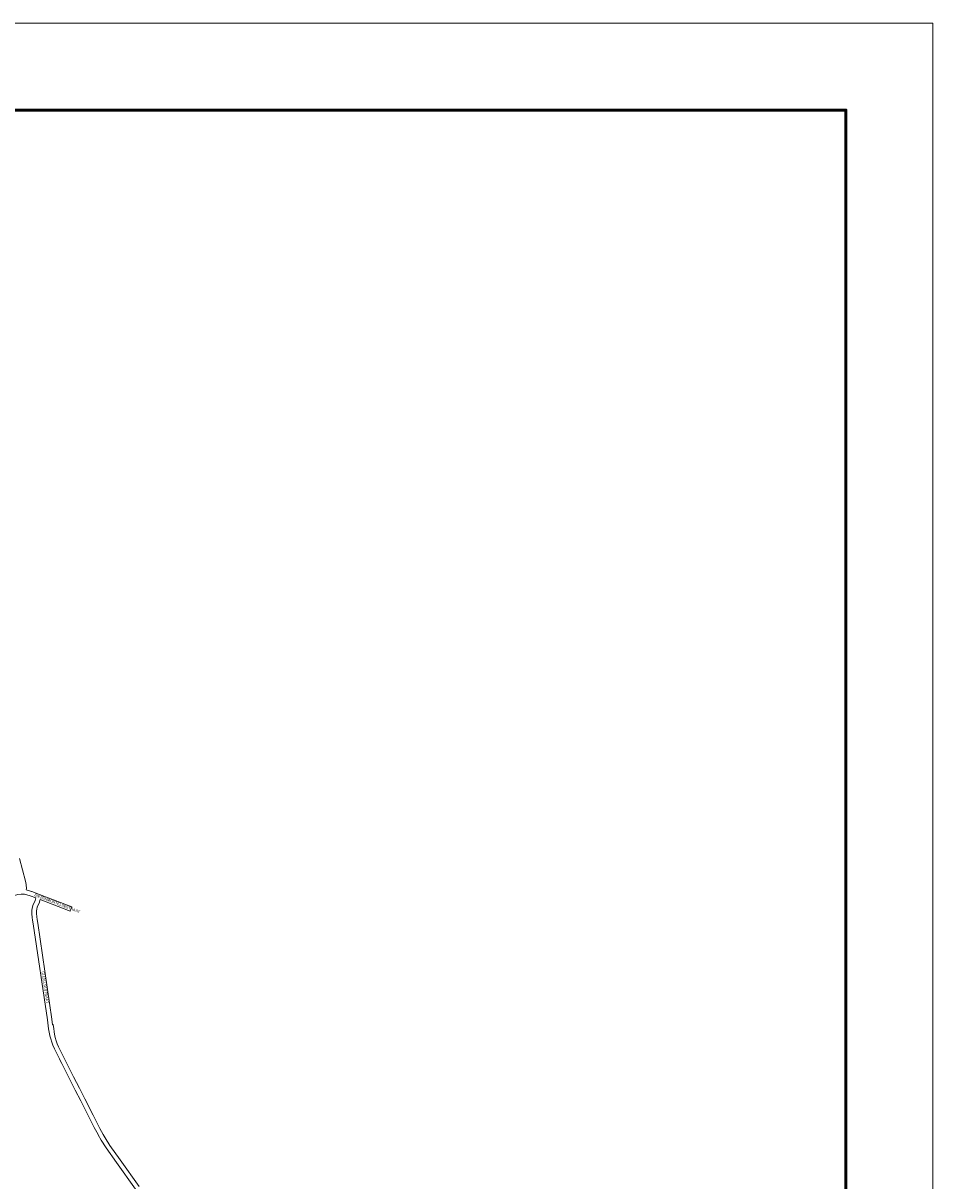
# Paper-space layout 'Layout1' of a CAD drawing. Header units: metres. Extents: x 123097 to 144122, y 392739 to 407589.
# Tile 510 of 510: x 141505 to 144122, y 404260 to 407589. Entities that reach past the tile are written whole.
import ezdxf
from ezdxf.enums import TextEntityAlignment as Align

# ---------------------------------------------------------------- set-up
doc = ezdxf.new("R2010")
doc.units = ezdxf.units.M
doc.header["$MEASUREMENT"] = 0
for name, color, linetype, lineweight in [('Ak-rand-kaderrand', 7, 'Continuous', 0), ('gs-anno-wegen algemeen tekst', 7, 'Continuous', 0), ('gs-knt-aanvullende hoofdweg', 7, 'Continuous', 0), ('gs-knt-wegen algemeen', 7, 'Continuous', 0)]:
    doc.layers.add(name, color=color, linetype=linetype, lineweight=lineweight)
doc.styles.add('Style-Arial', font='arial.ttf')

# ---------------------------------------------------------------- blocks, each defined once
blk = doc.blocks.new('ak1-Kaderrand A1 l')
at = {"layer": 'Ak-rand-kaderrand', "flags": 128}
blk.add_lwpolyline([(0, 0), (-0.841, 0), (-0.841, 0.594), (0, 0.594)], close=True, dxfattribs=at)
at = {"layer": 'Ak-rand-kaderrand', "lineweight": 53, "flags": 128}
blk.add_lwpolyline([(-0.01, 0.01), (-0.831, 0.01), (-0.831, 0.584), (-0.01, 0.584)], close=True, dxfattribs=at)

psp = doc.layouts.get("Layout1")

# ---------------------------------------------------------------- linework, layer by layer
at = {"layer": 'gs-knt-aanvullende hoofdweg', "color": 7, "linetype": 'Continuous', "flags": 128}
psp.add_lwpolyline([(141508.908, 405084.223), (141508.605, 405084.155), (141508.242, 405084.092), (141507.876, 405084.047), (141507.508, 405084.02), (141507.14, 405084.011), (141499.452, 405084.011), (141489.861, 405082.789), (141480.427, 405080.092), (141468.333, 405074.454), (141443.715, 405060.565), (141398.673, 405034.286), (141368.742, 405016.528), (141368.677, 405016.49), (141299.243, 404976.236), (141299.127, 404976.17), (141276.821, 404963.76), (141276.595, 404963.64), (141273.346, 404961.974)], dxfattribs=at)
at = {"layer": 'gs-knt-wegen algemeen', "color": 7, "linetype": 'Continuous', "flags": 128}
for points in [[(141494.989, 405186.16), (141511.632, 405121.922), (141511.701, 405121.625), (141513.752, 405111.846), (141513.803, 405111.576), (141513.843, 405111.303), (141513.87, 405111.029), (141513.886, 405110.754), (141514.263, 405100.717), (141514.268, 405100.486), (141514.264, 405100.255), (141514.253, 405100.025), (141513.995, 405096.3)], [(141541.956, 405073.089), (141525.304, 405079.432), (141508.908, 405084.223)], [(141828.646, 404235.85), (141773.479, 404312.204), (141773.42, 404312.287), (141744.15, 404354.16), (141744.014, 404354.364), (141729.913, 404376.245), (141729.751, 404376.51), (141720.611, 404392.303), (141720.497, 404392.509), (141709.664, 404412.89), (141709.603, 404413.008), (141670.842, 404489.698), (141655.195, 404520.134), (141655.173, 404520.178), (141638.565, 404553.097), (141622.863, 404583.786), (141622.812, 404583.887), (141616.327, 404597.127), (141609.623, 404609.933), (141609.542, 404610.094), (141595.104, 404639.644), (141595.035, 404639.789), (141590.879, 404648.855), (141590.768, 404649.113), (141590.667, 404649.375), (141587.561, 404658.058), (141587.479, 404658.304), (141584.403, 404668.12), (141584.322, 404668.399), (141582.103, 404676.774), (141582.043, 404677.021), (141581.992, 404677.27), (141578.402, 404696.909), (141578.363, 404697.149), (141574.729, 404722.306), (141534.008, 404998.375), (141534.007, 404998.382), (141532.411, 405009.288), (141532.397, 405009.384), (141531.385, 405017.097), (141531.361, 405017.305), (141530.397, 405027.081), (141530.38, 405027.294), (141530.37, 405027.507), (141530.366, 405027.72), (141530.366, 405036.649), (141530.374, 405036.968), (141530.397, 405037.286), (141530.436, 405037.603), (141531.254, 405043.125), (141531.299, 405043.391), (141531.355, 405043.654), (141532.854, 405050.061), (141532.93, 405050.353), (141533.019, 405050.641), (141533.121, 405050.924), (141533.236, 405051.203), (141539.697, 405065.866), (141541.956, 405073.089)], [(141554.144, 405068.44), (141552.014, 405061.631), (141551.937, 405061.401), (141551.852, 405061.174), (141551.758, 405060.95), (141545.394, 405046.506), (141544.094, 405040.95), (141543.386, 405036.169), (141543.386, 405028.04), (141544.308, 405018.687), (141545.3, 405011.126), (141546.889, 405000.271), (141587.611, 404724.196), (141587.613, 404724.181), (141587.614, 404724.176), (141587.614, 404724.173)], [(141640.075, 405035.631), (141640.07, 405035.631), (141554.144, 405068.44)]]:
    psp.add_lwpolyline(points, dxfattribs=at)
for points in [[(141513.995, 405096.3), (141529.205, 405091.857), (141529.452, 405091.779), (141529.696, 405091.692), (141552.32, 405083.074), (141644.711, 405047.796), (141644.714, 405047.794, -0.40700267), (141644.719, 405047.781), (141644.717, 405047.778), (141640.081, 405035.636), (141640.075, 405035.631)], [(141587.614, 404724.173), (141589.889, 404708.428), (141591.166, 404708.712, -0.38712689), (141591.177, 404708.704), (141592.931, 404697.479), (141594.078, 404688.279), (141595.447, 404680.929), (141596.797, 404672.153), (141596.871, 404671.875), (141599.864, 404662.321), (141602.832, 404654.025), (141606.837, 404645.288), (141621.2, 404615.891), (141627.903, 404603.088), (141627.981, 404602.933), (141634.479, 404589.666), (141650.164, 404559.011), (141650.181, 404558.978), (141666.786, 404526.064), (141682.432, 404495.631), (141682.452, 404495.592), (141706.242, 404448.522), (141726.089, 404410.423), (141735.418, 404392.71), (141740.941, 404383.167), (141754.892, 404361.519), (141784.063, 404319.788), (141839.215, 404243.454)]]:
    psp.add_lwpolyline(points, format="xyb", dxfattribs=at)

# ---------------------------------------------------------------- block references
at = {"layer": 'Ak-rand-kaderrand', "xscale": 25000, "yscale": 25000, "zscale": 25000}
psp.add_blockref('ak1-Kaderrand A1 l', (144122.195, 392739.269), dxfattribs=at)

# ---------------------------------------------------------------- texts
at = {"layer": 'gs-anno-wegen algemeen tekst', "color": 7, "style": 'Style-Arial', "width": 0.909091}
for s, rotation, p in [('BIEZENMORTELSESTRAAT', 339.092893, (141603.184, 405057.761)), ('GIJZELSESTRAAT', 278.390901, (141568.494, 404816.041))]:
    psp.add_text(s, height=7.7, rotation=rotation, dxfattribs=at).set_placement(p, align=Align.MIDDLE_CENTER)

doc.saveas('drawing.dxf')
